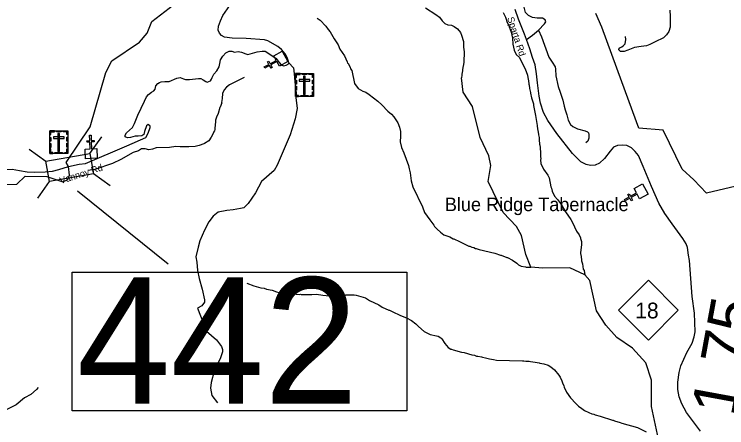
# Model space of a CAD drawing. Extents: x 1248089 to 1457196, y 820910 to 988753.
# Drawn here: x 1335721 to 1343636, y 950753 to 955344 of the extents above; entities that cross this region are included whole.
import ezdxf

# ---------------------------------------------------------------- set-up
doc = ezdxf.new("R2010")
doc.units = 0
for name, color, linetype in [('Exist Boundary Land Use Park State Division NC Parks and Recreation', 7, 'Continuous'), ('Exist Cultural Cemetery CELL', 7, 'Continuous'), ('Exist Cultural Church CELL', 7, 'Continuous'), ('Exist Hydrographic Creek Single Shore', 7, 'Continuous'), ('Exist Hydrographic Misc Water Feature', 7, 'Continuous'), ('Exist Road Non-System Type 51', 7, 'Continuous'), ('Exist Road Primary NC Attributed', 7, 'Continuous'), ('Exist Road Primary NC Label', 7, 'Continuous'), ('Exist Road Primary NC Shield CELL', 7, 'Continuous'), ('Exist Road Primary NC Shield Number Label', 7, 'Continuous'), ('Exist Road Secondary Structure Standard Bridge CELL', 7, 'Continuous'), ('Exist Road Secondary Structure Standard Bridge Number Label', 7, 'Continuous'), ('Exist Road Secondary Type 41 Attributed', 7, 'Continuous'), ('Exist Road Secondary Type 51 Attributed', 7, 'Continuous'), ('Exist Road Secondary Type 51 Label', 7, 'Continuous'), ('Prop CMT Slope Fill', 7, 'Continuous'), ('Prop ROW RW Lines', 7, 'Continuous')]:
    doc.layers.add(name, color=color, linetype=linetype)

msp = doc.modelspace()

# ---------------------------------------------------------------- linework, layer by layer
at = {"layer": 'Exist Boundary Land Use Park State Division NC Parks and Recreation'}
msp.add_lwpolyline([(1343927.7, 953479.8), (1343409.8, 953359.5), (1343269.8, 953505.5), (1343141.9, 953623.5), (1342928, 954055.8), (1342660.1, 954079.7), (1342470.2, 954593.9), (1342248.5, 955202.2), (1342182.5, 955352.3)], dxfattribs=at)
at = {"layer": 'Exist Cultural Cemetery CELL'}
for points in [[(1338845.4, 954643.4), (1338856.8, 954643.4), (1338856.8, 954675.6), (1338897.4, 954675.5), (1338897.4, 954686.7), (1338845.5, 954686.7)], [(1338845.5, 954686.7), (1339044.5, 954686.7), (1339044.5, 954432), (1338845.5, 954432)], [(1338919.5, 954686.7), (1338971.3, 954686.7), (1338971.3, 954675.3), (1338919.5, 954675.3)], [(1338954.5, 954657.4), (1338935.8, 954657.4), (1338935.8, 954454.6), (1338954.5, 954454.6)], [(1339044.6, 954643.3), (1339033.3, 954643.3), (1339033.3, 954675.5), (1338992.7, 954675.5), (1338992.7, 954686.6), (1339044.6, 954686.6)], [(1338845.4, 954569.2), (1338845.4, 954612.5), (1338856.8, 954612.5), (1338856.8, 954569.2)], [(1338886.3, 954618.6), (1338886.3, 954599.9), (1339004, 954599.9), (1339004, 954618.6)], [(1339033.2, 954570.2), (1339033.2, 954613.5), (1339044.6, 954613.5), (1339044.6, 954570.2)], [(1338845.4, 954502), (1338845.4, 954545.3), (1338856.8, 954545.3), (1338856.8, 954502)], [(1339033.2, 954504.3), (1339033.2, 954547.6), (1339044.6, 954547.6), (1339044.6, 954504.3)], [(1338878.5, 954432.1), (1338878.5, 954443.6), (1338856.5, 954443.6), (1338856.5, 954484), (1338845.4, 954484), (1338845.4, 954432.1)], [(1338902.9, 954443.5), (1338987.8, 954443.5), (1338987.8, 954432.1), (1338902.9, 954432.1)], [(1339011.4, 954432), (1339011.4, 954443.5), (1339033.4, 954443.5), (1339033.4, 954483.9), (1339044.5, 954483.9), (1339044.5, 954432)], [(1336116.4, 954051.2), (1336315.5, 954051.2), (1336315.5, 953796.6), (1336116.4, 953796.6)], [(1336116.4, 954007.9), (1336127.7, 954007.9), (1336127.7, 954040.1), (1336168.3, 954040.1), (1336168.3, 954051.2), (1336116.4, 954051.2)], [(1336190.4, 954051.2), (1336242.3, 954051.2), (1336242.3, 954039.8), (1336190.4, 954039.8)], [(1336225.4, 954021.9), (1336206.7, 954021.9), (1336206.7, 953819.1), (1336225.4, 953819.1)], [(1336315.5, 954007.9), (1336304.2, 954007.9), (1336304.2, 954040.1), (1336263.6, 954040.1), (1336263.6, 954051.2), (1336315.5, 954051.2)], [(1336116.4, 953933.8), (1336116.4, 953977.1), (1336127.7, 953977.1), (1336127.7, 953933.8)], [(1336157.2, 953983.2), (1336157.2, 953964.5), (1336274.9, 953964.5), (1336274.9, 953983.2)], [(1336304.1, 953934.8), (1336304.1, 953978.1), (1336315.5, 953978.1), (1336315.5, 953934.8)], [(1336116.3, 953866.5), (1336116.3, 953909.9), (1336127.7, 953909.9), (1336127.7, 953866.5)], [(1336304.1, 953868.9), (1336304.1, 953912.2), (1336315.5, 953912.2), (1336315.5, 953868.9)], [(1336149.4, 953796.7), (1336149.4, 953808.1), (1336127.4, 953808.1), (1336127.4, 953848.6), (1336116.3, 953848.6), (1336116.3, 953796.7)], [(1336173.8, 953808.1), (1336258.7, 953808.1), (1336258.7, 953796.7), (1336173.8, 953796.7)], [(1336282.3, 953796.6), (1336282.3, 953808.1), (1336304.3, 953808.1), (1336304.3, 953848.5), (1336315.5, 953848.5), (1336315.5, 953796.6)]]:
    msp.add_lwpolyline(points, close=True, dxfattribs=at)
at = {"layer": 'Exist Cultural Church CELL'}
for points in [[(1338666.2, 954768.1), (1338638.8, 954818), (1338572, 954781.4), (1338587.4, 954753.4), (1338573.4, 954745.7), (1338558, 954773.7), (1338505.3, 954744.8), (1338497.6, 954758.9), (1338550.3, 954787.8), (1338534.9, 954815.9), (1338548.9, 954823.5), (1338564.3, 954795.5), (1338631.1, 954832.1), (1338603.5, 954882.7), (1338696.8, 954933.8), (1338759.6, 954819.3)], [(1336507.3, 953847.1), (1336564.2, 953849.3), (1336561.3, 953925.4), (1336529.4, 953924.2), (1336528.8, 953940.2), (1336560.7, 953941.4), (1336558.5, 954001.5), (1336574.5, 954002.1), (1336576.8, 953942), (1336608.7, 953943.2), (1336609.3, 953927.2), (1336577.3, 953926), (1336580.2, 953849.9), (1336637.8, 953851.9), (1336641.7, 953745.6), (1336511.2, 953740.7)], [(1342667.5, 953295.6), (1342640.4, 953345.7), (1342573.4, 953309.6), (1342588.6, 953281.4), (1342574.5, 953273.8), (1342559.3, 953302), (1342506.4, 953273.5), (1342498.8, 953287.6), (1342551.7, 953316.1), (1342536.5, 953344.3), (1342550.6, 953351.9), (1342565.8, 953323.7), (1342632.8, 953359.8), (1342605.5, 953410.6), (1342699.2, 953461.1), (1342761.2, 953346.2)]]:
    msp.add_lwpolyline(points, close=True, dxfattribs=at)
at = {"layer": 'Exist Hydrographic Creek Single Shore'}
for points in [[(1336323.8, 953653), (1336296.2, 953697.4), (1336564.3, 954096.1), (1336737.8, 954698.8), (1336806.8, 954825.4), (1337112.9, 955032.7), (1337197.8, 955132.8), (1337250.9, 955263), (1337488.8, 955448.7)], [(1342888.2, 950574), (1342800.1, 950988.8), (1342798, 951281.1), (1342735.1, 951472.7), (1342589, 951636.6), (1342416, 951754.9), (1342294, 951892), (1342190, 952051.6), (1342113, 952388.1), (1342059.4, 952451.4), (1341891, 952527.1), (1341591, 952523.3), (1341458.8, 952537.3), (1341403, 952678), (1341357, 952889.1), (1341300.9, 952988.8), (1341153.9, 953142.7), (1340987, 953487.5), (1341015.9, 953664.2), (1340993, 953773), (1340897.9, 953975.2), (1340812.9, 954318.2), (1340707.9, 954478), (1340688.7, 954639.9)], [(1335532.8, 953452.5), (1335749.7, 953457.2), (1335841.6, 953546.6), (1336081.7, 953541.5), (1336260.5, 953482.7), (1336316.6, 953508.3), (1336334.5, 953556.8), (1336323.8, 953653)]]:
    msp.add_lwpolyline(points, dxfattribs=at)
at = {"layer": 'Exist Hydrographic Misc Water Feature'}
for points in [[(1340289.6, 955416.8), (1340404.8, 955343.4), (1340443.3, 955313.4), (1340474.4, 955270.7), (1340505.7, 955240), (1340537.4, 955227.3), (1340577.3, 955222.4), (1340609, 955207.7), (1340644.5, 955182.9), (1340679.5, 955140.1), (1340690.9, 955111.9), (1340710.6, 955042.7), (1340712, 954979.4), (1340718.9, 954927.2), (1340716.4, 954811.4), (1340707.4, 954763.6), (1340703.2, 954755.6), (1340697.8, 954691.7), (1340693.7, 954683.8), (1340693.2, 954659.9), (1340688.8, 954644), (1340688.7, 954639.9)], [(1341152.5, 955365.4), (1341179.3, 955312.8), (1341198, 955252.5), (1341217.2, 955212.1), (1341217, 955204.1), (1341239.6, 955143.6), (1341254.3, 955079.3), (1341260.7, 955011.1), (1341275.4, 954946.8), (1341298.4, 954898.3), (1341333.6, 954865.5), (1341362.3, 954800.8), (1341394.9, 954738.2), (1341421.3, 954667.5), (1341428.3, 954619.5), (1341432.1, 954611.4), (1341437.1, 954565.2), (1341441, 954559.2), (1341446.1, 954519), (1341457.1, 954474.8), (1341456, 954468.4), (1341467.9, 954414.5), (1341490.4, 954350), (1341488.3, 954342.1), (1341490.1, 954332.6)], [(1339087, 955299.8), (1339118.5, 955277.2), (1339183.2, 955213.7), (1339208.3, 955175.2), (1339229.7, 955148.6), (1339276.1, 955071.6), (1339320.6, 955006.6), (1339339.6, 954958.2), (1339390, 954881.1), (1339420.5, 954816.4), (1339424.2, 954802.4), (1339430, 954796.2), (1339451.2, 954755.7), (1339456.8, 954737.6), (1339470.4, 954719.3), (1339499.2, 954574.7), (1339542.1, 954521.3), (1339593.5, 954490.6), (1339625.2, 954477.9), (1339664.6, 954455), (1339761.1, 954380.9), (1339806.2, 954339.9), (1339872.5, 954266.4), (1339910.5, 954235.3), (1339939.2, 954204.8), (1339981.8, 954139.9), (1340000.8, 954091.6), (1340011.7, 954043.3), (1340012.6, 953991.3), (1340009.2, 953927.3), (1340023.8, 953863), (1340050.5, 953806.4), (1340099.5, 953665.4), (1340107.9, 953628.4)], [(1338274.2, 954642.9), (1338110.9, 954559.8), (1338078.4, 954536.5), (1338051.7, 954505.1), (1338032.8, 954463.6), (1338031.6, 954407.6), (1338025, 954364.8), (1338026.6, 954359.8), (1338010.3, 954313.2), (1338005.4, 954308.2), (1337988, 954242.7), (1337967.1, 954201.2), (1337958.4, 954169.3), (1337952.8, 954097.4), (1337948.6, 954089.5), (1337948.1, 954065.5), (1337943.8, 954049.6), (1337935.5, 954033.8), (1337935.3, 954025.8), (1337910.3, 953978.5), (1337881.4, 953939.1), (1337832.8, 953909.5), (1337828.7, 953904.2), (1337776.3, 953885.5), (1337731.2, 953877.6), (1337659.9, 953872), (1337564, 953872.2), (1337516, 953875.3), (1337446.7, 953866)], [(1341490.1, 954332.6), (1341511.6, 954221.6), (1341529.2, 954109.2), (1341532.3, 954069.2), (1341536.1, 954061.1), (1341539.4, 954029), (1341543.3, 954020.9), (1341542.9, 954004.9), (1341550.3, 953976.7), (1341553.4, 953932.7), (1341557.2, 953924.6), (1341556.6, 953900.6), (1341560.4, 953892.5), (1341563.9, 953864.5), (1341563.3, 953840.5), (1341567.2, 953832.5), (1341565.8, 953768.5), (1341569, 953736.4), (1341566.9, 953728.4), (1341572, 953688.3), (1341598.7, 953623.7), (1341649.2, 953558.6), (1341664.5, 953526.3), (1341682.4, 953429.8), (1341690, 953413.8), (1341697.4, 953381.6), (1341724.2, 953325), (1341757.4, 953288.3), (1341790.4, 953243.5), (1341844.3, 953150.3), (1341902.5, 953065.1), (1341921.8, 953032.6), (1341967.7, 952935.6), (1341994.8, 952895), (1342010.1, 952862.7), (1342009.9, 952854.7), (1342021.2, 952822.4), (1342022.7, 952798.4), (1342019.5, 952742.4), (1342015.3, 952734.5), (1342010.3, 952686.6), (1342017.6, 952654.5), (1342017.2, 952638.6), (1342021.1, 952630.5), (1342020.6, 952606.5), (1342031.8, 952574.2), (1342042.5, 952514), (1342050.2, 952497.8), (1342059.4, 952451.4)], [(1337446.7, 953866), (1337298.9, 953861.6), (1337258.5, 953846), (1337214.4, 953839.4), (1337174.6, 953851.7), (1337134.5, 953849.3), (1337102, 953829.4), (1337041.5, 953809.3), (1336905.5, 953732.4), (1336812.6, 953688.3), (1336614.7, 953619.2), (1336538.4, 953608.4)], [(1340107.9, 953628.4), (1340117.8, 953585), (1340131.8, 953494.6), (1340150.4, 953428.3), (1340255.6, 953205.9), (1340280.1, 953141.4), (1340336.4, 953060.1), (1340383.1, 953001.1), (1340390.8, 952986.9), (1340420.1, 952956.3), (1340455.4, 952925.5), (1340494.8, 952896.6), (1340558.2, 952871.2), (1340597.8, 952850.3), (1340605.8, 952850.2), (1340619.7, 952841.9), (1340653.4, 952829), (1340772.1, 952770.4), (1340780.1, 952770.2), (1340803.8, 952757.7), (1340827.7, 952753.2), (1340843.6, 952744.8), (1340851.6, 952744.7), (1340887.2, 952731.9), (1341058.4, 952692), (1341121.9, 952670.5), (1341129.9, 952670.4), (1341193.4, 952645), (1341201.4, 952644.8), (1341256.8, 952615.6), (1341303.9, 952580.5), (1341323.6, 952562.1), (1341351.3, 952547.5), (1341399.1, 952540.4), (1341407, 952536.2), (1341458.8, 952537.3)], [(1338303.1, 952357.8), (1338382.4, 952328.1), (1338462, 952306.3), (1338497.9, 952301.6), (1338521.7, 952292.9), (1338585.3, 952279.5), (1338633, 952262.5), (1338736.5, 952236.1), (1338816.5, 952238.4), (1338888.4, 952232.8), (1338902.4, 952236.4), (1338908.4, 952234.3), (1339028.3, 952233.6), (1339080.4, 952236.4), (1339148.2, 952226.6), (1339256, 952212.6), (1339288, 952215.8), (1339296, 952219.6), (1339312, 952219.2), (1339344.2, 952226.5), (1339384.2, 952225.7), (1339400.3, 952229.3), (1339496.3, 952227.1), (1339520.2, 952224.6), (1339621.6, 952194), (1339655.2, 952174.4)], [(1339655.2, 952174.4), (1339669.2, 952166.2), (1339769.8, 952117), (1339809.3, 952090.1), (1339880.5, 952058.6), (1339888.5, 952058.4), (1339912.3, 952045.9), (1339920.3, 952045.6), (1340011.4, 951999.6), (1340078.7, 951974.1), (1340134.1, 951944.9), (1340183.3, 951907.7), (1340212.6, 951877.1), (1340275.5, 951821.7), (1340342.7, 951788.2), (1340410.4, 951774.7), (1340430.3, 951768.2), (1340458, 951751.6), (1340469.7, 951739.4), (1340502.6, 951688.6), (1340539.7, 951645.8), (1340571.3, 951627.1), (1340579.3, 951626.9), (1340595, 951618.5), (1340690.5, 951592.5), (1340718.4, 951587.8), (1340805.8, 951561.8), (1340833.7, 951557.2), (1340857.5, 951548.7), (1340871.6, 951548.4), (1340913.3, 951539.5), (1340921.3, 951535.3), (1340957.2, 951530.5), (1341000.8, 951517.5), (1341044.7, 951512.5), (1341076.5, 951503.8), (1341368.4, 951495.3), (1341382.4, 951496.9), (1341404.3, 951492.4), (1341442.3, 951491.6), (1341456.2, 951487.3), (1341508.1, 951482.2), (1341551.9, 951473.1), (1341559.8, 951468.9), (1341605.7, 951463.9), (1341651.4, 951448.9), (1341683, 951428.2), (1341722.2, 951395.3), (1341770.9, 951336.3), (1341784.5, 951316), (1341803.6, 951275.5), (1341811.1, 951251.4), (1341826.4, 951219), (1341830.1, 951203), (1341856.8, 951146.4), (1341899.5, 951083.4), (1341958.1, 951022.1), (1341989.5, 950993.4), (1342024.9, 950966.6), (1342056.5, 950945.8), (1342103.9, 950920.8), (1342135.6, 950908.1), (1342159.5, 950903.6), (1342175.4, 950895.2), (1342231.1, 950882), (1342366.1, 950838.9), (1342374.1, 950838.8), (1342390, 950830.4), (1342453.5, 950813), (1342469.4, 950804.7), (1342644.3, 950756.7), (1342739.3, 950706.7)], [(1335985.9, 951200), (1335969.4, 951176.5), (1335904.1, 951123.6), (1335835.2, 951085.6), (1335741.3, 951007.1), (1335609.6, 950940.8)]]:
    msp.add_lwpolyline(points, dxfattribs=at)
at = {"layer": 'Exist Road Non-System Type 51'}
for points in [[(1343004.1, 955391.3), (1343008.3, 955318.8), (1343008.3, 955220.9), (1343005.5, 955199.5), (1342991.3, 955152), (1342967.2, 955115.1), (1342931.7, 955081), (1342842.3, 955037), (1342782.7, 955010), (1342742.9, 954993), (1342683.3, 954985.9), (1342610.9, 954974.5), (1342537.1, 954944.7), (1342496, 954930.5), (1342456.2, 954930.5), (1342436.4, 954948.9), (1342437.8, 954956), (1342449.1, 954970.2), (1342470.4, 954984.4), (1342490.3, 954998.6), (1342505.9, 955017.1), (1342514.4, 955065.4), (1342510.2, 955096.6)], [(1341543.9, 955168.9), (1341576.2, 955093), (1341658.5, 954867.2), (1341696.8, 954811.8), (1341730.9, 954762.1), (1341732.3, 954733.7), (1341738, 954659.8), (1341763.5, 954540.5), (1341784.8, 954478), (1341813.1, 954389.6), (1341830.1, 954322.8), (1341840, 954281.6), (1341859.9, 954226.2), (1341872.7, 954168), (1341901.1, 954121.1), (1341925.2, 954097), (1341977.7, 954072.9), (1342064.3, 954048.7), (1342088.3, 954039.1), (1342101.1, 954026.4), (1342103.9, 954010.7), (1342103.9, 953968.1), (1342092.6, 953935.5), (1342071.3, 953917)], [(1338824, 954748.5), (1338771.3, 954805.5)], [(1338824, 954748.5), (1338829.9, 954684.5), (1338845.4, 954510.7), (1338850.5, 954421.2), (1338864.3, 954297.3), (1338840.2, 954182), (1338785.2, 954004.7), (1338642.7, 953666.9), (1338608.3, 953608.4), (1338469, 953486.2), (1338402.1, 953359.7), (1338321.3, 953244.4), (1338271.4, 953196.2), (1338233.6, 953185.9), (1338152.8, 953172.1), (1338082.3, 953167), (1337987.7, 953146.3), (1337932.6, 953103.3), (1337884.5, 953037.9), (1337836.3, 952946.7), (1337783.8, 952828.7), (1337763.2, 952756.4), (1337739.1, 952649.7), (1337749.4, 952591.1), (1337758, 952498.2), (1337776.9, 952408.7), (1337807.9, 952291.7), (1337833.6, 952172.3), (1337835.3, 952148.2), (1337804.4, 952106.9), (1337757.9, 952079.4)], [(1337757.9, 952079.4), (1337856, 951826.4), (1337968.4, 951730.9), (1338024.3, 951655.5), (1338035.9, 951622.7), (1338034, 951597.6), (1338010.8, 951530), (1337943.3, 951381.2), (1337908.5, 951253.7), (1337900.8, 951191.9), (1337916.2, 951110.8), (1337978.2, 951029.1)]]:
    msp.add_lwpolyline(points, dxfattribs=at)
at = {"layer": 'Exist Road Primary NC Attributed'}
for points in [[(1341411.6, 955063.7), (1341387.7, 955124.3), (1341322.2, 955288.3), (1341285.1, 955397.6)], [(1343342.5, 950714.9), (1343190, 950921.2), (1343136.9, 951019.2), (1343106, 951097.6), (1343093.6, 951176), (1343091.5, 951260.6), (1343106, 951365.8), (1343126.6, 951442.1), (1343192.2, 951589.6), (1343252, 951692.7), (1343274.6, 951760.8), (1343284.9, 951818.5), (1343276.7, 952023.9), (1343252, 952209.5), (1343221.1, 952610.6), (1343210.8, 952668.3), (1343198.4, 952752.9), (1343184, 952796.2), (1343148.9, 952856), (1343027.9, 953018.2), (1342947.5, 953133.7), (1342879.5, 953247.2), (1342799.4, 953432.2), (1342706.7, 953654.9), (1342653.6, 953776.1), (1342618.5, 953819.4), (1342579.4, 953860.7), (1342525.8, 953887.5), (1342472.2, 953891.6), (1342420.7, 953885.4), (1342379.5, 953866.9), (1342342.4, 953823.5), (1342276.4, 953743.1), (1342222.8, 953691.5), (1342173.3, 953668.8), (1342121.8, 953664.7), (1342072.4, 953675), (1342014.6, 953703.9), (1341924, 953796.7), (1341746.7, 954021.6), (1341647.8, 954166), (1341600.7, 954253.5), (1341565.7, 954358.7), (1341553.3, 954433), (1341532.7, 954581.5), (1341522.4, 954682.6), (1341505.9, 954783.6), (1341479.1, 954864.1), (1341448.2, 954959), (1341411.6, 955063.7)]]:
    msp.add_lwpolyline(points, dxfattribs=at)
at = {"layer": 'Exist Road Primary NC Shield CELL'}
msp.add_lwpolyline([(1342431.7, 952056.9), (1342764.7, 952389.9), (1343097.7, 952056.9), (1342764.7, 951723.9)], close=True, dxfattribs=at)
at = {"layer": 'Exist Road Secondary Structure Standard Bridge CELL'}
for p, q in [((1336562.2, 953797.7), (1336692.7, 953982.6)), ((1335888.5, 953845), (1336073.5, 953714.5)), ((1336600.7, 953574.6), (1336785.6, 953444.1)), ((1335982.3, 953301.4), (1336112.8, 953486.3))]:
    msp.add_line(p, q, dxfattribs=at)
msp.add_lwpolyline([(1336073.5, 953714.5), (1336562, 953798.8), (1336601.4, 953570.6), (1336112.8, 953486.3)], close=True, dxfattribs=at)
at = {"layer": 'Exist Road Secondary Structure Standard Bridge Number Label'}
msp.add_line((1336424, 953385), (1337432.1, 952574.9), dxfattribs=at)
msp.add_lwpolyline([(1336366.2, 952479), (1340082.1, 952479), (1340082.1, 950942.6), (1336366.2, 950942.6)], close=True, dxfattribs=at)
at = {"layer": 'Exist Road Secondary Type 41 Attributed'}
for points in [[(1337064.9, 953991.8), (1337012.4, 953976.2), (1336977.9, 953971.9), (1336953.5, 953983.4), (1336953.5, 954002.1), (1336969.3, 954026.5), (1337033.9, 954088.3), (1337058.4, 954130), (1337094.2, 954225.6), (1337167.4, 954380.9), (1337189, 954428.3), (1337211.9, 954452.7), (1337245, 954480), (1337270.8, 954495.8), (1337288, 954511.7), (1337295.2, 954549), (1337315.3, 954576.3), (1337334, 954587.8), (1337354.1, 954593.6), (1337394.3, 954596.5), (1337443.6, 954597.4), (1337528.4, 954636.2), (1337562.8, 954641.9), (1337603.1, 954626.1), (1337624.6, 954618.9), (1337667.7, 954618.9), (1337768.2, 954630.4), (1337794.1, 954630.4), (1337819.9, 954614.6), (1337850.1, 954598.8), (1337865.9, 954591.6), (1337900.3, 954606), (1337911.8, 954621.8), (1337919, 954643.4), (1337937.7, 954677.9), (1337970.7, 954716.7), (1337996.6, 954759.8), (1338003.7, 954797.2), (1338012.4, 954838.9), (1338037.5, 954878.8), (1338070.5, 954914.8), (1338107.8, 954933.5), (1338138, 954933.5), (1338169.6, 954923.4), (1338209.8, 954929.2), (1338245.7, 954924.8), (1338293.1, 954903.3), (1338316.1, 954897.5), (1338418, 954926.3), (1338474, 954934.9), (1338509.9, 954933.5), (1338571.7, 954894.7), (1338629.1, 954854.4), (1338662.2, 954807), (1338686.6, 954781.1), (1338712.4, 954771), (1338741.2, 954778.2), (1338762.7, 954789.7), (1338771.3, 954805.5), (1338765.6, 954831.4), (1338754.1, 954865.9), (1338731.1, 954903.3), (1338690.9, 954952.2), (1338649.3, 954988.1), (1338539.4, 955049.3), (1338499.2, 955060.8), (1338298.1, 955076.6), (1338143, 955079.5), (1338058.3, 955088.1), (1338023.8, 955109.7), (1337999.4, 955135.5), (1337986.5, 955168.6), (1337990.8, 955211.7), (1338013.8, 955270.7), (1338038, 955329.1), (1338117, 955439.7)], [(1336323.8, 953653), (1336441.8, 953679.5), (1336513.4, 953685.3), (1336970.4, 953883.9), (1337182.2, 953974), (1337210.6, 954022.2), (1337229.3, 954085.5), (1337230.7, 954102.7), (1337209.2, 954121.4), (1337189.1, 954107), (1337167.5, 954043.8), (1337161.8, 954010.7), (1337140.2, 953993.5), (1337098.6, 953990.6), (1337064.9, 953991.8)], [(1334239.4, 953126.8), (1334420.5, 953202.2), (1334678.5, 953301.9), (1334803.6, 953365.8), (1334903.2, 953429.7), (1334984.9, 953465.4), (1335064.1, 953488.4), (1335140.7, 953493.5), (1335247.9, 953498.7), (1335324.5, 953503.8), (1335439.5, 953539.5), (1335551.8, 953598.3), (1335615.7, 953618.8), (1335697.4, 953623.9), (1335779.1, 953611.1), (1335865.9, 953593.2), (1335950.2, 953590.7), (1336065.5, 953595.9), (1336144.7, 953602.3), (1336217.4, 953621.5), (1336323.8, 953653)]]:
    msp.add_lwpolyline(points, dxfattribs=at)
at = {"layer": 'Exist Road Secondary Type 51 Attributed'}
msp.add_lwpolyline([(1341411.6, 955063.7), (1341479, 955113.1), (1341543.9, 955168.9), (1341612.6, 955239), (1341626.9, 955261.1), (1341617.8, 955283.1), (1341589.3, 955300), (1341529.6, 955302.6), (1341477.7, 955307.8), (1341433.6, 955329.9), (1341398.6, 955363), (1341376.6, 955453.9), (1341386.9, 955521.4), (1341414.2, 955605.8), (1341459.6, 955669.4), (1341538.6, 955736.1), (1341587.9, 955765.9), (1341632.1, 955814), (1341664.5, 955876.3), (1341651.5, 955897.1), (1341616.5, 955912.7), (1341538.6, 955928.2), (1341503.6, 955945.1)], dxfattribs=at)

# ---------------------------------------------------------------- texts
at = {"layer": 'Exist Road Primary NC Label'}
msp.add_text('Sparta Rd', height=75, rotation=287.93116, dxfattribs=at).set_placement((1341195.7, 955301.5))
at = {"layer": 'Exist Road Primary NC Shield Number Label'}
msp.add_text('18', height=175, dxfattribs=at).set_placement((1342618.9, 951967.2))
at = {"layer": 'Exist Road Secondary Structure Standard Bridge Number Label'}
msp.add_text('442', height=1400, dxfattribs=at).set_placement((1336416.4, 951021.7))
at = {"layer": 'Exist Road Secondary Type 51 Label'}
msp.add_text('Vannoy Rd', height=75, rotation=18.03402, dxfattribs=at).set_placement((1336239, 953458.6))
at = {"layer": 'Prop CMT Slope Fill'}
msp.add_text('1.75', height=500, rotation=79.56138, dxfattribs=at).set_placement((1343731.1, 950865.4))
at = {"layer": 'Prop ROW RW Lines'}
msp.add_text('Blue Ridge Tabernacle', height=150, dxfattribs=at).set_placement((1340504.7, 953158.2))

doc.saveas('drawing.dxf')
